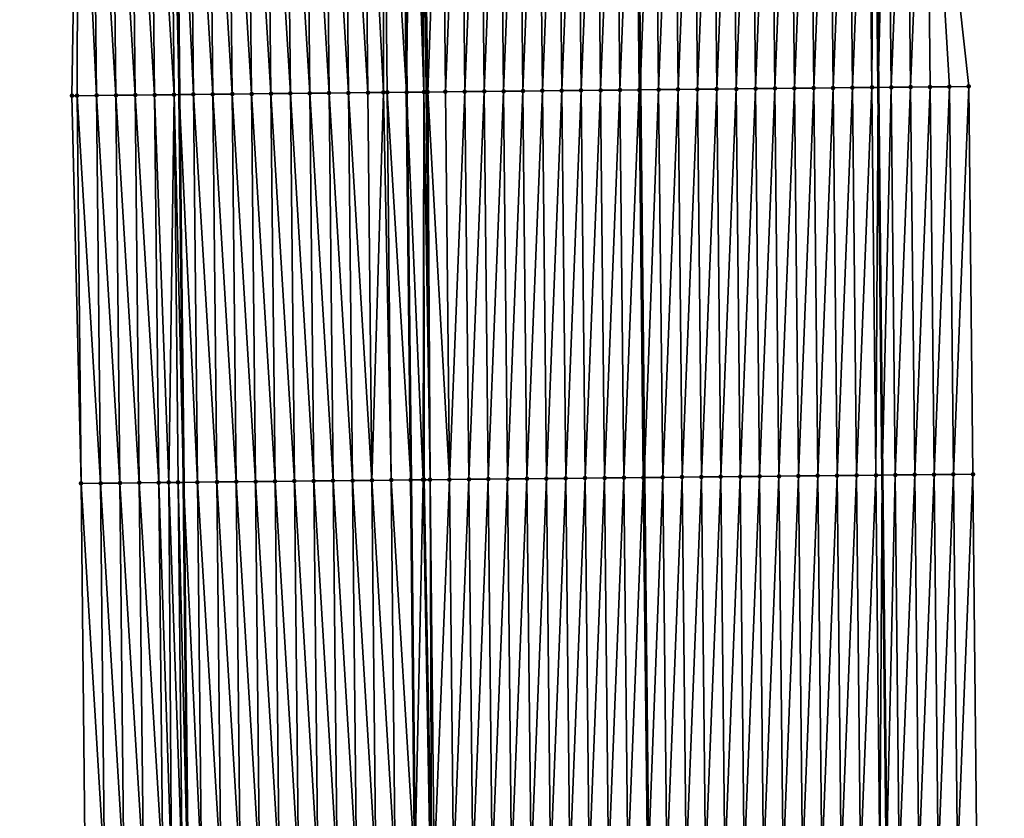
# Model space of a CAD drawing. Header units: feet. Extents: x 2010743 to 2022806, y 818705 to 837694.
# Tile 377 of 531: x 2011444 to 2011495, y 831536 to 831577. Entities that reach past the tile are written whole.
import ezdxf

# ---------------------------------------------------------------- set-up
doc = ezdxf.new("R2010")
doc.units = ezdxf.units.FT
doc.header["$MEASUREMENT"] = 0
for name, color, linetype, lineweight in [('EP_Travel Lane', 172, 'Continuous', 53), ('Road Shots', 141, 'Continuous', 100), ('STRIPING', 60, 'Continuous', 53)]:
    doc.layers.add(name, color=color, linetype=linetype, lineweight=lineweight)
doc.layers.add('I-77-MM17-21_NB-Surface-Border', color=7, linetype='Continuous')
doc.layers.add('I-77-MM17-21_NB-Surface-TIN', color=7, linetype='Continuous')

msp = doc.modelspace()

# ---------------------------------------------------------------- linework, layer by layer
at = {"layer": 'EP_Travel Lane'}
for points in [[(2011449.072, 831853.371, 323.961), (2011449.288, 831833.375, 324.312), (2011449.505, 831813.379, 324.656), (2011449.721, 831793.383, 324.965), (2011449.937, 831773.387, 325.292), (2011450.153, 831753.391, 325.644), (2011450.37, 831733.395, 325.962), (2011450.586, 831713.398, 326.256), (2011450.802, 831693.401, 326.543), (2011451.015, 831673.411, 326.849), (2011451.223, 831653.414, 327.141), (2011451.431, 831633.417, 327.406), (2011451.639, 831613.419, 327.638), (2011451.846, 831593.421, 327.826), (2011452.054, 831573.423, 328.022), (2011452.262, 831553.425, 328.205), (2011452.47, 831533.427, 328.378), (2011452.678, 831513.429, 328.569), (2011452.886, 831493.431, 328.729), (2011453.097, 831473.428, 328.901), (2011453.312, 831453.43, 329.063), (2011453.527, 831433.432, 329.189), (2011453.743, 831413.433, 329.309), (2011453.958, 831393.434, 329.386)], [(2011487.475, 831633.789, 327.138), (2011487.685, 831613.791, 327.377), (2011487.895, 831593.793, 327.591), (2011488.105, 831573.796, 327.8), (2011488.315, 831553.798, 327.995), (2011488.526, 831533.8, 328.18), (2011488.736, 831513.802, 328.376), (2011488.946, 831493.803, 328.536), (2011489.157, 831473.815, 328.711), (2011489.367, 831453.817, 328.847), (2011489.578, 831433.818, 328.952), (2011489.789, 831413.82, 329.061), (2011490, 831393.821, 329.151), (2011490.211, 831373.822, 329.234)]]:
    msp.add_polyline3d(points, dxfattribs=at)
at = {"layer": 'I-77-MM17-21_NB-Surface-Border', "color": 3, "linetype": 'Continuous', "lineweight": -3}
for points in [[(2011449.089, 831393.381, 329.278), (2011448.504, 831413.376, 329.184), (2011448.125, 831433.373, 329.067), (2011448.04, 831453.373, 328.947), (2011447.825, 831473.371, 328.783), (2011447.614, 831493.374, 328.614), (2011447.406, 831513.373, 328.441), (2011447.198, 831533.371, 328.26), (2011446.99, 831553.369, 328.058), (2011446.513, 831573.364, 327.876), (2011446.83, 831593.368, 327.697), (2011446.763, 831613.367, 327.509), (2011446.591, 831633.365, 327.263), (2011446.107, 831653.359, 327), (2011445.466, 831673.352, 326.693), (2011445.53, 831693.342, 326.395), (2011445.314, 831713.338, 326.112), (2011445.097, 831733.335, 325.799), (2011444.881, 831753.331, 325.475), (2011444.665, 831773.327, 325.13), (2011443.905, 831793.317, 324.779), (2011443.82, 831813.315, 324.476), (2011444.348, 831833.319, 324.16), (2011444.795, 831853.322, 323.822)], [(2011490.156, 831633.816, 327.056), (2011491.364, 831613.828, 327.263), (2011490.572, 831593.82, 327.508), (2011492.78, 831573.843, 327.646), (2011492.988, 831553.845, 327.854), (2011493.196, 831533.847, 328.033), (2011494.404, 831513.859, 328.195), (2011494.611, 831493.86, 328.361), (2011493.822, 831473.865, 328.547), (2011494.037, 831453.867, 328.684), (2011494.253, 831433.868, 328.809), (2011494.468, 831413.869, 328.898), (2011491.683, 831393.839, 329.103), (2011492.898, 831373.851, 329.154)]]:
    msp.add_polyline3d(points, dxfattribs=at)
at = {"layer": 'I-77-MM17-21_NB-Surface-TIN', "color": 128, "linetype": 'Continuous', "lineweight": -3}
for points in [[(2011447.782, 831573.378, 327.914), (2011447.574, 831593.376, 327.719), (2011446.83, 831593.368, 327.697)], [(2011448.782, 831573.388, 327.946), (2011448.574, 831593.386, 327.75), (2011447.574, 831593.376, 327.719)], [(2011447.782, 831573.378, 327.914), (2011448.782, 831573.388, 327.946), (2011447.574, 831593.376, 327.719)], [(2011449.782, 831573.399, 327.967), (2011449.574, 831593.397, 327.77), (2011448.574, 831593.386, 327.75)], [(2011448.782, 831573.388, 327.946), (2011449.782, 831573.399, 327.967), (2011448.574, 831593.386, 327.75)], [(2011450.782, 831573.41, 327.996), (2011450.574, 831593.408, 327.799), (2011449.574, 831593.397, 327.77)], [(2011449.782, 831573.399, 327.967), (2011450.782, 831573.41, 327.996), (2011449.574, 831593.397, 327.77)], [(2011451.782, 831573.42, 328.018), (2011451.574, 831593.418, 327.823), (2011450.574, 831593.408, 327.799)], [(2011450.782, 831573.41, 327.996), (2011451.782, 831573.42, 328.018), (2011450.574, 831593.408, 327.799)], [(2011451.574, 831593.418, 327.823), (2011452.054, 831573.423, 328.022), (2011451.846, 831593.421, 327.826)], [(2011451.782, 831573.42, 328.018), (2011452.054, 831573.423, 328.022), (2011451.574, 831593.418, 327.823)], [(2011452.782, 831573.431, 328.035), (2011452.574, 831593.429, 327.836), (2011451.846, 831593.421, 327.826)], [(2011452.782, 831573.431, 328.035), (2011451.846, 831593.421, 327.826), (2011452.054, 831573.423, 328.022)], [(2011453.782, 831573.442, 328.056), (2011453.574, 831593.439, 327.858), (2011452.574, 831593.429, 327.836)], [(2011452.782, 831573.431, 328.035), (2011453.782, 831573.442, 328.056), (2011452.574, 831593.429, 327.836)], [(2011454.782, 831573.452, 328.074), (2011454.574, 831593.45, 327.874), (2011453.574, 831593.439, 327.858)], [(2011453.782, 831573.442, 328.056), (2011454.782, 831573.452, 328.074), (2011453.574, 831593.439, 327.858)], [(2011455.782, 831573.463, 328.087), (2011455.574, 831593.461, 327.888), (2011454.574, 831593.45, 327.874)], [(2011454.782, 831573.452, 328.074), (2011455.782, 831573.463, 328.087), (2011454.574, 831593.45, 327.874)], [(2011456.782, 831573.473, 328.098), (2011456.574, 831593.471, 327.898), (2011455.574, 831593.461, 327.888)], [(2011455.782, 831573.463, 328.087), (2011456.782, 831573.473, 328.098), (2011455.574, 831593.461, 327.888)], [(2011457.782, 831573.484, 328.108), (2011457.574, 831593.482, 327.908), (2011456.574, 831593.471, 327.898)], [(2011456.782, 831573.473, 328.098), (2011457.782, 831573.484, 328.108), (2011456.574, 831593.471, 327.898)], [(2011458.782, 831573.494, 328.12), (2011458.574, 831593.492, 327.92), (2011457.574, 831593.482, 327.908)], [(2011457.782, 831573.484, 328.108), (2011458.782, 831573.494, 328.12), (2011457.574, 831593.482, 327.908)], [(2011459.782, 831573.505, 328.131), (2011459.574, 831593.503, 327.93), (2011458.574, 831593.492, 327.92)], [(2011458.782, 831573.494, 328.12), (2011459.782, 831573.505, 328.131), (2011458.574, 831593.492, 327.92)], [(2011460.781, 831573.515, 328.146), (2011460.574, 831593.513, 327.944), (2011459.574, 831593.503, 327.93)], [(2011459.782, 831573.505, 328.131), (2011460.781, 831573.515, 328.146), (2011459.574, 831593.503, 327.93)], [(2011461.781, 831573.526, 328.165), (2011461.574, 831593.524, 327.961), (2011460.574, 831593.513, 327.944)], [(2011460.781, 831573.515, 328.146), (2011461.781, 831573.526, 328.165), (2011460.574, 831593.513, 327.944)], [(2011462.573, 831593.534, 327.979), (2011461.574, 831593.524, 327.961), (2011462.586, 831573.534, 328.182)], [(2011461.781, 831573.526, 328.165), (2011462.586, 831573.534, 328.182), (2011461.574, 831593.524, 327.961)], [(2011462.573, 831593.534, 327.979), (2011463.781, 831573.547, 328.197), (2011463.573, 831593.545, 327.997)], [(2011462.781, 831573.536, 328.185), (2011463.781, 831573.547, 328.197), (2011462.573, 831593.534, 327.979)], [(2011462.781, 831573.536, 328.185), (2011462.573, 831593.534, 327.979), (2011462.586, 831573.534, 328.182)], [(2011463.588, 831593.545, 327.997), (2011463.573, 831593.545, 327.997), (2011463.781, 831573.547, 328.197)], [(2011463.588, 831593.545, 327.997), (2011463.781, 831573.547, 328.197), (2011464.009, 831593.549, 328)], [(2011464.671, 831573.556, 328.201), (2011464.009, 831593.549, 328), (2011463.781, 831573.547, 328.197)], [(2011464.671, 831573.556, 328.201), (2011464.202, 831593.551, 328), (2011464.009, 831593.549, 328)], [(2011464.671, 831573.556, 328.201), (2011464.573, 831593.555, 327.997), (2011464.202, 831593.551, 328)], [(2011464.867, 831573.558, 328.201), (2011465.573, 831593.566, 327.983), (2011464.573, 831593.555, 327.997)], [(2011464.671, 831573.556, 328.201), (2011464.781, 831573.557, 328.201), (2011464.573, 831593.555, 327.997)], [(2011464.781, 831573.557, 328.201), (2011464.867, 831573.558, 328.201), (2011464.573, 831593.555, 327.997)], [(2011464.867, 831573.558, 328.201), (2011465.781, 831573.568, 328.187), (2011465.573, 831593.566, 327.983)], [(2011465.781, 831573.568, 328.187), (2011466.573, 831593.576, 327.965), (2011465.573, 831593.566, 327.983)], [(2011465.781, 831573.568, 328.187), (2011466.781, 831573.578, 328.167), (2011466.573, 831593.576, 327.965)], [(2011466.781, 831573.578, 328.167), (2011467.573, 831593.586, 327.947), (2011466.573, 831593.576, 327.965)], [(2011466.781, 831573.578, 328.167), (2011467.781, 831573.588, 328.149), (2011467.573, 831593.586, 327.947)], [(2011467.781, 831573.588, 328.149), (2011468.573, 831593.596, 327.93), (2011467.573, 831593.586, 327.947)], [(2011467.781, 831573.588, 328.149), (2011468.781, 831573.598, 328.134), (2011468.573, 831593.596, 327.93)], [(2011468.781, 831573.598, 328.134), (2011469.573, 831593.606, 327.915), (2011468.573, 831593.596, 327.93)], [(2011468.781, 831573.598, 328.134), (2011469.781, 831573.609, 328.119), (2011469.573, 831593.606, 327.915)], [(2011469.781, 831573.609, 328.119), (2011470.573, 831593.617, 327.899), (2011469.573, 831593.606, 327.915)], [(2011469.781, 831573.609, 328.119), (2011470.781, 831573.619, 328.103), (2011470.573, 831593.617, 327.899)], [(2011470.781, 831573.619, 328.103), (2011471.573, 831593.627, 327.882), (2011470.573, 831593.617, 327.899)], [(2011470.781, 831573.619, 328.103), (2011471.781, 831573.629, 328.087), (2011471.573, 831593.627, 327.882)], [(2011471.781, 831573.629, 328.087), (2011472.573, 831593.637, 327.868), (2011471.573, 831593.627, 327.882)], [(2011471.781, 831573.629, 328.087), (2011472.781, 831573.639, 328.073), (2011472.573, 831593.637, 327.868)], [(2011472.781, 831573.639, 328.073), (2011473.573, 831593.647, 327.858), (2011472.573, 831593.637, 327.868)], [(2011472.781, 831573.639, 328.073), (2011473.781, 831573.65, 328.061), (2011473.573, 831593.647, 327.858)], [(2011473.781, 831573.65, 328.061), (2011474.573, 831593.658, 327.849), (2011473.573, 831593.647, 327.858)], [(2011473.781, 831573.65, 328.061), (2011474.781, 831573.66, 328.051), (2011474.573, 831593.658, 327.849)], [(2011474.781, 831573.66, 328.051), (2011475.573, 831593.668, 327.833), (2011474.573, 831593.658, 327.849)], [(2011474.781, 831573.66, 328.051), (2011475.781, 831573.67, 328.032), (2011475.573, 831593.668, 327.833)], [(2011475.781, 831573.67, 328.032), (2011475.611, 831593.668, 327.832), (2011475.573, 831593.668, 327.833)], [(2011476.573, 831593.678, 327.805), (2011475.611, 831593.668, 327.832), (2011475.819, 831573.67, 328.032)], [(2011475.781, 831573.67, 328.032), (2011475.819, 831573.67, 328.032), (2011475.611, 831593.668, 327.832)], [(2011476.781, 831573.68, 328.01), (2011476.573, 831593.678, 327.805), (2011475.819, 831573.67, 328.032)], [(2011476.781, 831573.68, 328.01), (2011477.573, 831593.688, 327.776), (2011476.573, 831593.678, 327.805)], [(2011476.781, 831573.68, 328.01), (2011477.781, 831573.69, 327.982), (2011477.573, 831593.688, 327.776)], [(2011477.781, 831573.69, 327.982), (2011478.573, 831593.698, 327.754), (2011477.573, 831593.688, 327.776)], [(2011477.781, 831573.69, 327.982), (2011478.781, 831573.7, 327.965), (2011478.573, 831593.698, 327.754)], [(2011478.781, 831573.7, 327.965), (2011479.573, 831593.709, 327.736), (2011478.573, 831593.698, 327.754)], [(2011478.781, 831573.7, 327.965), (2011479.78, 831573.711, 327.949), (2011479.573, 831593.709, 327.736)], [(2011479.78, 831573.711, 327.949), (2011480.573, 831593.719, 327.718), (2011479.573, 831593.709, 327.736)], [(2011479.78, 831573.711, 327.949), (2011480.78, 831573.721, 327.932), (2011480.573, 831593.719, 327.718)], [(2011480.78, 831573.721, 327.932), (2011481.572, 831593.729, 327.703), (2011480.573, 831593.719, 327.718)], [(2011480.78, 831573.721, 327.932), (2011481.78, 831573.731, 327.916), (2011481.572, 831593.729, 327.703)], [(2011481.78, 831573.731, 327.916), (2011482.572, 831593.739, 327.686), (2011481.572, 831593.729, 327.703)], [(2011481.78, 831573.731, 327.916), (2011482.78, 831573.741, 327.902), (2011482.572, 831593.739, 327.686)], [(2011482.78, 831573.741, 327.902), (2011483.572, 831593.749, 327.672), (2011482.572, 831593.739, 327.686)], [(2011482.78, 831573.741, 327.902), (2011483.78, 831573.752, 327.889), (2011483.572, 831593.749, 327.672)], [(2011483.78, 831573.752, 327.889), (2011484.572, 831593.76, 327.655), (2011483.572, 831593.749, 327.672)], [(2011483.78, 831573.752, 327.889), (2011484.78, 831573.762, 327.873), (2011484.572, 831593.76, 327.655)], [(2011484.78, 831573.762, 327.873), (2011485.572, 831593.77, 327.64), (2011484.572, 831593.76, 327.655)], [(2011484.78, 831573.762, 327.873), (2011485.78, 831573.772, 327.853), (2011485.572, 831593.77, 327.64)], [(2011485.78, 831573.772, 327.853), (2011486.572, 831593.78, 327.622), (2011485.572, 831593.77, 327.64)], [(2011485.78, 831573.772, 327.853), (2011486.78, 831573.782, 327.833), (2011486.572, 831593.78, 327.622)], [(2011486.78, 831573.782, 327.833), (2011487.572, 831593.79, 327.599), (2011486.572, 831593.78, 327.622)], [(2011486.78, 831573.782, 327.833), (2011487.78, 831573.792, 327.806), (2011487.572, 831593.79, 327.599)], [(2011487.78, 831573.792, 327.806), (2011487.895, 831593.793, 327.591), (2011487.572, 831593.79, 327.599)], [(2011487.78, 831573.792, 327.806), (2011488.105, 831573.796, 327.8), (2011487.895, 831593.793, 327.591)], [(2011488.572, 831593.8, 327.574), (2011487.895, 831593.793, 327.591), (2011488.105, 831573.796, 327.8)], [(2011488.78, 831573.803, 327.787), (2011488.572, 831593.8, 327.574), (2011488.105, 831573.796, 327.8)], [(2011488.78, 831573.803, 327.787), (2011489.572, 831593.81, 327.544), (2011488.572, 831593.8, 327.574)], [(2011488.78, 831573.803, 327.787), (2011489.78, 831573.813, 327.757), (2011489.572, 831593.81, 327.544)], [(2011489.78, 831573.813, 327.757), (2011490.572, 831593.82, 327.508), (2011489.572, 831593.81, 327.544)], [(2011489.78, 831573.813, 327.757), (2011490.78, 831573.823, 327.716), (2011490.572, 831593.82, 327.508)], [(2011490.78, 831573.823, 327.716), (2011491.78, 831573.833, 327.677), (2011490.572, 831593.82, 327.508)], [(2011491.78, 831573.833, 327.677), (2011492.78, 831573.843, 327.646), (2011490.572, 831593.82, 327.508)], [(2011446.513, 831573.364, 327.876), (2011446.782, 831573.367, 327.885), (2011446.83, 831593.368, 327.697)], [(2011446.782, 831573.367, 327.885), (2011447.782, 831573.378, 327.914), (2011446.83, 831593.368, 327.697)], [(2011465.989, 831553.57, 328.378), (2011465.781, 831573.568, 328.187), (2011464.867, 831573.558, 328.201)], [(2011465.989, 831553.57, 328.378), (2011466.781, 831573.578, 328.167), (2011465.781, 831573.568, 328.187)], [(2011465.989, 831553.57, 328.378), (2011466.989, 831553.58, 328.36), (2011466.781, 831573.578, 328.167)], [(2011466.989, 831553.58, 328.36), (2011467.781, 831573.588, 328.149), (2011466.781, 831573.578, 328.167)], [(2011466.989, 831553.58, 328.36), (2011467.989, 831553.59, 328.344), (2011467.781, 831573.588, 328.149)], [(2011467.989, 831553.59, 328.344), (2011468.781, 831573.598, 328.134), (2011467.781, 831573.588, 328.149)], [(2011467.989, 831553.59, 328.344), (2011468.989, 831553.6, 328.329), (2011468.781, 831573.598, 328.134)], [(2011468.989, 831553.6, 328.329), (2011469.781, 831573.609, 328.119), (2011468.781, 831573.598, 328.134)], [(2011468.989, 831553.6, 328.329), (2011469.989, 831553.611, 328.316), (2011469.781, 831573.609, 328.119)], [(2011469.989, 831553.611, 328.316), (2011470.781, 831573.619, 328.103), (2011469.781, 831573.609, 328.119)], [(2011469.989, 831553.611, 328.316), (2011470.989, 831553.621, 328.3), (2011470.781, 831573.619, 328.103)], [(2011470.989, 831553.621, 328.3), (2011471.781, 831573.629, 328.087), (2011470.781, 831573.619, 328.103)], [(2011470.989, 831553.621, 328.3), (2011471.989, 831553.631, 328.285), (2011471.781, 831573.629, 328.087)], [(2011471.989, 831553.631, 328.285), (2011472.781, 831573.639, 328.073), (2011471.781, 831573.629, 328.087)], [(2011471.989, 831553.631, 328.285), (2011472.989, 831553.641, 328.271), (2011472.781, 831573.639, 328.073)], [(2011472.989, 831553.641, 328.271), (2011473.781, 831573.65, 328.061), (2011472.781, 831573.639, 328.073)], [(2011472.989, 831553.641, 328.271), (2011473.989, 831553.652, 328.265), (2011473.781, 831573.65, 328.061)], [(2011473.989, 831553.652, 328.265), (2011474.781, 831573.66, 328.051), (2011473.781, 831573.65, 328.061)], [(2011473.989, 831553.652, 328.265), (2011474.989, 831553.662, 328.254), (2011474.781, 831573.66, 328.051)], [(2011474.989, 831553.662, 328.254), (2011475.781, 831573.67, 328.032), (2011474.781, 831573.66, 328.051)], [(2011474.989, 831553.662, 328.254), (2011475.989, 831553.672, 328.238), (2011475.781, 831573.67, 328.032)], [(2011475.989, 831553.672, 328.238), (2011475.819, 831573.67, 328.032), (2011475.781, 831573.67, 328.032)], [(2011476.781, 831573.68, 328.01), (2011475.819, 831573.67, 328.032), (2011476.027, 831553.673, 328.238)], [(2011475.989, 831553.672, 328.238), (2011476.027, 831553.673, 328.238), (2011475.819, 831573.67, 328.032)], [(2011476.989, 831553.682, 328.216), (2011476.781, 831573.68, 328.01), (2011476.027, 831553.673, 328.238)], [(2011476.989, 831553.682, 328.216), (2011477.781, 831573.69, 327.982), (2011476.781, 831573.68, 328.01)], [(2011476.989, 831553.682, 328.216), (2011477.989, 831553.692, 328.184), (2011477.781, 831573.69, 327.982)], [(2011477.989, 831553.692, 328.184), (2011478.781, 831573.7, 327.965), (2011477.781, 831573.69, 327.982)], [(2011477.989, 831553.692, 328.184), (2011478.988, 831553.703, 328.163), (2011478.781, 831573.7, 327.965)], [(2011478.988, 831553.703, 328.163), (2011479.78, 831573.711, 327.949), (2011478.781, 831573.7, 327.965)], [(2011478.988, 831553.703, 328.163), (2011479.988, 831553.713, 328.147), (2011479.78, 831573.711, 327.949)], [(2011479.988, 831553.713, 328.147), (2011480.78, 831573.721, 327.932), (2011479.78, 831573.711, 327.949)], [(2011479.988, 831553.713, 328.147), (2011480.988, 831553.723, 328.132), (2011480.78, 831573.721, 327.932)], [(2011480.988, 831553.723, 328.132), (2011481.78, 831573.731, 327.916), (2011480.78, 831573.721, 327.932)], [(2011480.988, 831553.723, 328.132), (2011481.988, 831553.733, 328.116), (2011481.78, 831573.731, 327.916)], [(2011481.988, 831553.733, 328.116), (2011482.78, 831573.741, 327.902), (2011481.78, 831573.731, 327.916)], [(2011481.988, 831553.733, 328.116), (2011482.988, 831553.743, 328.102), (2011482.78, 831573.741, 327.902)], [(2011482.988, 831553.743, 328.102), (2011483.78, 831573.752, 327.889), (2011482.78, 831573.741, 327.902)], [(2011482.988, 831553.743, 328.102), (2011483.988, 831553.754, 328.087), (2011483.78, 831573.752, 327.889)], [(2011483.988, 831553.754, 328.087), (2011484.78, 831573.762, 327.873), (2011483.78, 831573.752, 327.889)], [(2011483.988, 831553.754, 328.087), (2011484.988, 831553.764, 328.071), (2011484.78, 831573.762, 327.873)], [(2011484.988, 831553.764, 328.071), (2011485.78, 831573.772, 327.853), (2011484.78, 831573.762, 327.873)], [(2011484.988, 831553.764, 328.071), (2011485.988, 831553.774, 328.052), (2011485.78, 831573.772, 327.853)], [(2011485.988, 831553.774, 328.052), (2011486.78, 831573.782, 327.833), (2011485.78, 831573.772, 327.853)], [(2011485.988, 831553.774, 328.052), (2011486.988, 831553.784, 328.034), (2011486.78, 831573.782, 327.833)], [(2011486.988, 831553.784, 328.034), (2011487.78, 831573.792, 327.806), (2011486.78, 831573.782, 327.833)], [(2011486.988, 831553.784, 328.034), (2011487.988, 831553.794, 328.002), (2011487.78, 831573.792, 327.806)], [(2011487.988, 831553.794, 328.002), (2011488.105, 831573.796, 327.8), (2011487.78, 831573.792, 327.806)], [(2011487.988, 831553.794, 328.002), (2011488.315, 831553.798, 327.995), (2011488.105, 831573.796, 327.8)], [(2011488.78, 831573.803, 327.787), (2011488.105, 831573.796, 327.8), (2011488.315, 831553.798, 327.995)], [(2011488.988, 831553.805, 327.981), (2011488.78, 831573.803, 327.787), (2011488.315, 831553.798, 327.995)], [(2011488.988, 831553.805, 327.981), (2011489.78, 831573.813, 327.757), (2011488.78, 831573.803, 327.787)], [(2011488.988, 831553.805, 327.981), (2011489.988, 831553.815, 327.957), (2011489.78, 831573.813, 327.757)], [(2011489.988, 831553.815, 327.957), (2011490.78, 831573.823, 327.716), (2011489.78, 831573.813, 327.757)], [(2011489.988, 831553.815, 327.957), (2011490.988, 831553.825, 327.915), (2011490.78, 831573.823, 327.716)], [(2011490.988, 831553.825, 327.915), (2011491.78, 831573.833, 327.677), (2011490.78, 831573.823, 327.716)], [(2011490.988, 831553.825, 327.915), (2011491.988, 831553.835, 327.877), (2011491.78, 831573.833, 327.677)], [(2011491.988, 831553.835, 327.877), (2011492.78, 831573.843, 327.646), (2011491.78, 831573.833, 327.677)], [(2011491.988, 831553.835, 327.877), (2011492.988, 831553.845, 327.854), (2011492.78, 831573.843, 327.646)], [(2011446.99, 831553.369, 328.058), (2011446.782, 831573.367, 327.885), (2011446.513, 831573.364, 327.876)], [(2011447.99, 831553.379, 328.087), (2011447.782, 831573.378, 327.914), (2011446.782, 831573.367, 327.885)], [(2011446.99, 831553.369, 328.058), (2011447.99, 831553.379, 328.087), (2011446.782, 831573.367, 327.885)], [(2011448.99, 831553.39, 328.12), (2011448.782, 831573.388, 327.946), (2011447.782, 831573.378, 327.914)], [(2011447.99, 831553.379, 328.087), (2011448.99, 831553.39, 328.12), (2011447.782, 831573.378, 327.914)], [(2011449.99, 831553.401, 328.143), (2011449.782, 831573.399, 327.967), (2011448.782, 831573.388, 327.946)], [(2011448.99, 831553.39, 328.12), (2011449.99, 831553.401, 328.143), (2011448.782, 831573.388, 327.946)], [(2011450.99, 831553.412, 328.175), (2011450.782, 831573.41, 327.996), (2011449.782, 831573.399, 327.967)], [(2011449.99, 831553.401, 328.143), (2011450.99, 831553.412, 328.175), (2011449.782, 831573.399, 327.967)], [(2011451.507, 831553.417, 328.201), (2011451.782, 831573.42, 328.018), (2011450.782, 831573.41, 327.996)], [(2011450.99, 831553.412, 328.175), (2011451.507, 831553.417, 328.201), (2011450.782, 831573.41, 327.996)], [(2011451.507, 831553.417, 328.201), (2011451.99, 831553.422, 328.202), (2011451.782, 831573.42, 328.018)], [(2011451.782, 831573.42, 328.018), (2011452.262, 831553.425, 328.205), (2011452.054, 831573.423, 328.022)], [(2011451.99, 831553.422, 328.202), (2011452.262, 831553.425, 328.205), (2011451.782, 831573.42, 328.018)], [(2011452.99, 831553.433, 328.212), (2011452.782, 831573.431, 328.035), (2011452.054, 831573.423, 328.022)], [(2011452.99, 831553.433, 328.212), (2011452.054, 831573.423, 328.022), (2011452.262, 831553.425, 328.205)], [(2011453.99, 831553.443, 328.234), (2011453.782, 831573.442, 328.056), (2011452.782, 831573.431, 328.035)], [(2011452.99, 831553.433, 328.212), (2011453.99, 831553.443, 328.234), (2011452.782, 831573.431, 328.035)], [(2011454.99, 831553.454, 328.253), (2011454.782, 831573.452, 328.074), (2011453.782, 831573.442, 328.056)], [(2011453.99, 831553.443, 328.234), (2011454.99, 831553.454, 328.253), (2011453.782, 831573.442, 328.056)], [(2011455.99, 831553.465, 328.268), (2011455.782, 831573.463, 328.087), (2011454.782, 831573.452, 328.074)], [(2011454.99, 831553.454, 328.253), (2011455.99, 831553.465, 328.268), (2011454.782, 831573.452, 328.074)], [(2011456.99, 831553.475, 328.282), (2011456.782, 831573.473, 328.098), (2011455.782, 831573.463, 328.087)], [(2011455.99, 831553.465, 328.268), (2011456.99, 831553.475, 328.282), (2011455.782, 831573.463, 328.087)], [(2011457.99, 831553.486, 328.293), (2011457.782, 831573.484, 328.108), (2011456.782, 831573.473, 328.098)], [(2011456.99, 831553.475, 328.282), (2011457.99, 831553.486, 328.293), (2011456.782, 831573.473, 328.098)], [(2011458.99, 831553.496, 328.306), (2011458.782, 831573.494, 328.12), (2011457.782, 831573.484, 328.108)], [(2011457.99, 831553.486, 328.293), (2011458.99, 831553.496, 328.306), (2011457.782, 831573.484, 328.108)], [(2011459.989, 831553.507, 328.318), (2011459.782, 831573.505, 328.131), (2011458.782, 831573.494, 328.12)], [(2011458.99, 831553.496, 328.306), (2011459.989, 831553.507, 328.318), (2011458.782, 831573.494, 328.12)], [(2011460.989, 831553.517, 328.333), (2011460.781, 831573.515, 328.146), (2011459.782, 831573.505, 328.131)], [(2011459.989, 831553.507, 328.318), (2011460.989, 831553.517, 328.333), (2011459.782, 831573.505, 328.131)], [(2011461.989, 831553.528, 328.352), (2011461.781, 831573.526, 328.165), (2011460.781, 831573.515, 328.146)], [(2011460.989, 831553.517, 328.333), (2011461.989, 831553.528, 328.352), (2011460.781, 831573.515, 328.146)], [(2011461.989, 831553.528, 328.352), (2011462.586, 831573.534, 328.182), (2011461.781, 831573.526, 328.165)], [(2011462.989, 831553.538, 328.372), (2011462.586, 831573.534, 328.182), (2011461.989, 831553.528, 328.352)], [(2011462.989, 831553.538, 328.372), (2011462.781, 831573.536, 328.185), (2011462.586, 831573.534, 328.182)], [(2011462.781, 831573.536, 328.185), (2011463.989, 831553.549, 328.387), (2011463.781, 831573.547, 328.197)], [(2011462.989, 831553.538, 328.372), (2011463.989, 831553.549, 328.387), (2011462.781, 831573.536, 328.185)], [(2011464.633, 831553.556, 328.395), (2011464.671, 831573.556, 328.201), (2011463.781, 831573.547, 328.197)], [(2011464.633, 831553.556, 328.395), (2011463.781, 831573.547, 328.197), (2011463.989, 831553.549, 328.387)], [(2011464.633, 831553.556, 328.395), (2011464.682, 831553.556, 328.395), (2011464.671, 831573.556, 328.201)], [(2011464.989, 831553.559, 328.392), (2011464.781, 831573.557, 328.201), (2011464.671, 831573.556, 328.201)], [(2011464.682, 831553.556, 328.395), (2011464.989, 831553.559, 328.392), (2011464.671, 831573.556, 328.201)], [(2011464.989, 831553.559, 328.392), (2011464.867, 831573.558, 328.201), (2011464.781, 831573.557, 328.201)], [(2011464.989, 831553.559, 328.392), (2011465.989, 831553.57, 328.378), (2011464.867, 831573.558, 328.201)], [(2011483.196, 831533.745, 328.282), (2011483.988, 831553.754, 328.087), (2011482.988, 831553.743, 328.102)], [(2011483.196, 831533.745, 328.282), (2011484.196, 831533.756, 328.269), (2011483.988, 831553.754, 328.087)], [(2011484.196, 831533.756, 328.269), (2011484.988, 831553.764, 328.071), (2011483.988, 831553.754, 328.087)], [(2011484.196, 831533.756, 328.269), (2011485.196, 831533.766, 328.254), (2011484.988, 831553.764, 328.071)], [(2011485.196, 831533.766, 328.254), (2011485.988, 831553.774, 328.052), (2011484.988, 831553.764, 328.071)], [(2011485.196, 831533.766, 328.254), (2011486.196, 831533.776, 328.236), (2011485.988, 831553.774, 328.052)], [(2011486.196, 831533.776, 328.236), (2011486.988, 831553.784, 328.034), (2011485.988, 831553.774, 328.052)], [(2011486.196, 831533.776, 328.236), (2011487.196, 831533.786, 328.218), (2011486.988, 831553.784, 328.034)], [(2011487.196, 831533.786, 328.218), (2011487.988, 831553.794, 328.002), (2011486.988, 831553.784, 328.034)], [(2011487.196, 831533.786, 328.218), (2011488.196, 831533.796, 328.185), (2011487.988, 831553.794, 328.002)], [(2011488.196, 831533.796, 328.185), (2011488.315, 831553.798, 327.995), (2011487.988, 831553.794, 328.002)], [(2011488.196, 831533.796, 328.185), (2011488.526, 831533.8, 328.18), (2011488.315, 831553.798, 327.995)], [(2011488.988, 831553.805, 327.981), (2011488.315, 831553.798, 327.995), (2011488.526, 831533.8, 328.18)], [(2011489.196, 831533.807, 328.171), (2011488.988, 831553.805, 327.981), (2011488.526, 831533.8, 328.18)], [(2011489.196, 831533.807, 328.171), (2011489.988, 831553.815, 327.957), (2011488.988, 831553.805, 327.981)], [(2011489.196, 831533.807, 328.171), (2011490.196, 831533.817, 328.139), (2011489.988, 831553.815, 327.957)], [(2011490.196, 831533.817, 328.139), (2011490.988, 831553.825, 327.915), (2011489.988, 831553.815, 327.957)], [(2011490.196, 831533.817, 328.139), (2011491.196, 831533.827, 328.098), (2011490.988, 831553.825, 327.915)], [(2011491.196, 831533.827, 328.098), (2011491.988, 831553.835, 327.877), (2011490.988, 831553.825, 327.915)], [(2011491.196, 831533.827, 328.098), (2011492.196, 831533.837, 328.062), (2011491.988, 831553.835, 327.877)], [(2011492.196, 831533.837, 328.062), (2011492.988, 831553.845, 327.854), (2011491.988, 831553.835, 327.877)], [(2011492.196, 831533.837, 328.062), (2011493.196, 831533.847, 328.033), (2011492.988, 831553.845, 327.854)], [(2011448.198, 831533.382, 328.286), (2011447.99, 831553.379, 328.087), (2011446.99, 831553.369, 328.058)], [(2011447.198, 831533.371, 328.26), (2011448.198, 831533.382, 328.286), (2011446.99, 831553.369, 328.058)], [(2011449.198, 831533.392, 328.314), (2011448.99, 831553.39, 328.12), (2011447.99, 831553.379, 328.087)], [(2011448.198, 831533.382, 328.286), (2011449.198, 831533.392, 328.314), (2011447.99, 831553.379, 328.087)], [(2011450.198, 831533.403, 328.327), (2011449.99, 831553.401, 328.143), (2011448.99, 831553.39, 328.12)], [(2011449.198, 831533.392, 328.314), (2011450.198, 831533.403, 328.327), (2011448.99, 831553.39, 328.12)], [(2011451.198, 831533.413, 328.353), (2011450.99, 831553.412, 328.175), (2011449.99, 831553.401, 328.143)], [(2011450.198, 831533.403, 328.327), (2011451.198, 831533.413, 328.353), (2011449.99, 831553.401, 328.143)], [(2011451.652, 831533.418, 328.379), (2011451.507, 831553.417, 328.201), (2011450.99, 831553.412, 328.175)], [(2011451.198, 831533.413, 328.353), (2011451.652, 831533.418, 328.379), (2011450.99, 831553.412, 328.175)], [(2011452.198, 831533.424, 328.375), (2011451.99, 831553.422, 328.202), (2011451.507, 831553.417, 328.201)], [(2011451.652, 831533.418, 328.379), (2011452.198, 831533.424, 328.375), (2011451.507, 831553.417, 328.201)], [(2011451.99, 831553.422, 328.202), (2011452.47, 831533.427, 328.378), (2011452.262, 831553.425, 328.205)], [(2011452.198, 831533.424, 328.375), (2011452.47, 831533.427, 328.378), (2011451.99, 831553.422, 328.202)], [(2011453.198, 831533.435, 328.387), (2011452.99, 831553.433, 328.212), (2011452.262, 831553.425, 328.205)], [(2011453.198, 831533.435, 328.387), (2011452.262, 831553.425, 328.205), (2011452.47, 831533.427, 328.378)], [(2011454.198, 831533.445, 328.41), (2011453.99, 831553.443, 328.234), (2011452.99, 831553.433, 328.212)], [(2011453.198, 831533.435, 328.387), (2011454.198, 831533.445, 328.41), (2011452.99, 831553.433, 328.212)], [(2011455.198, 831533.456, 328.428), (2011454.99, 831553.454, 328.253), (2011453.99, 831553.443, 328.234)], [(2011454.198, 831533.445, 328.41), (2011455.198, 831533.456, 328.428), (2011453.99, 831553.443, 328.234)], [(2011456.198, 831533.466, 328.441), (2011455.99, 831553.465, 328.268), (2011454.99, 831553.454, 328.253)], [(2011455.198, 831533.456, 328.428), (2011456.198, 831533.466, 328.441), (2011454.99, 831553.454, 328.253)], [(2011457.198, 831533.477, 328.454), (2011456.99, 831553.475, 328.282), (2011455.99, 831553.465, 328.268)], [(2011456.198, 831533.466, 328.441), (2011457.198, 831533.477, 328.454), (2011455.99, 831553.465, 328.268)], [(2011458.198, 831533.487, 328.467), (2011457.99, 831553.486, 328.293), (2011456.99, 831553.475, 328.282)], [(2011457.198, 831533.477, 328.454), (2011458.198, 831533.487, 328.467), (2011456.99, 831553.475, 328.282)], [(2011459.197, 831533.498, 328.479), (2011458.99, 831553.496, 328.306), (2011457.99, 831553.486, 328.293)], [(2011458.198, 831533.487, 328.467), (2011459.197, 831533.498, 328.479), (2011457.99, 831553.486, 328.293)], [(2011460.197, 831533.508, 328.491), (2011459.989, 831553.507, 328.318), (2011458.99, 831553.496, 328.306)], [(2011459.197, 831533.498, 328.479), (2011460.197, 831533.508, 328.491), (2011458.99, 831553.496, 328.306)], [(2011461.197, 831533.519, 328.505), (2011460.989, 831553.517, 328.333), (2011459.989, 831553.507, 328.318)], [(2011460.197, 831533.508, 328.491), (2011461.197, 831533.519, 328.505), (2011459.989, 831553.507, 328.318)], [(2011462.197, 831533.53, 328.523), (2011461.989, 831553.528, 328.352), (2011460.989, 831553.517, 328.333)], [(2011461.197, 831533.519, 328.505), (2011462.197, 831533.53, 328.523), (2011460.989, 831553.517, 328.333)], [(2011463.197, 831533.54, 328.546), (2011462.989, 831553.538, 328.372), (2011461.989, 831553.528, 328.352)], [(2011463.197, 831533.54, 328.546), (2011461.989, 831553.528, 328.352), (2011462.197, 831533.53, 328.523)], [(2011462.989, 831553.538, 328.372), (2011464.197, 831533.551, 328.56), (2011463.989, 831553.549, 328.387)], [(2011463.197, 831533.54, 328.546), (2011464.197, 831533.551, 328.56), (2011462.989, 831553.538, 328.372)], [(2011464.633, 831553.556, 328.395), (2011463.989, 831553.549, 328.387), (2011464.197, 831533.551, 328.56)], [(2011464.999, 831533.559, 328.564), (2011464.633, 831553.556, 328.395), (2011464.197, 831533.551, 328.56)], [(2011464.999, 831533.559, 328.564), (2011464.682, 831553.556, 328.395), (2011464.633, 831553.556, 328.395)], [(2011465.059, 831533.56, 328.564), (2011464.989, 831553.559, 328.392), (2011464.682, 831553.556, 328.395)], [(2011464.999, 831533.559, 328.564), (2011465.059, 831533.56, 328.564), (2011464.682, 831553.556, 328.395)], [(2011465.197, 831533.561, 328.563), (2011465.989, 831553.57, 328.378), (2011464.989, 831553.559, 328.392)], [(2011465.059, 831533.56, 328.564), (2011465.197, 831533.561, 328.563), (2011464.989, 831553.559, 328.392)], [(2011465.197, 831533.561, 328.563), (2011466.197, 831533.571, 328.549), (2011465.989, 831553.57, 328.378)], [(2011466.197, 831533.571, 328.549), (2011466.989, 831553.58, 328.36), (2011465.989, 831553.57, 328.378)], [(2011466.197, 831533.571, 328.549), (2011467.197, 831533.582, 328.531), (2011466.989, 831553.58, 328.36)], [(2011467.197, 831533.582, 328.531), (2011467.989, 831553.59, 328.344), (2011466.989, 831553.58, 328.36)], [(2011467.197, 831533.582, 328.531), (2011468.197, 831533.592, 328.515), (2011467.989, 831553.59, 328.344)], [(2011468.197, 831533.592, 328.515), (2011468.989, 831553.6, 328.329), (2011467.989, 831553.59, 328.344)], [(2011468.197, 831533.592, 328.515), (2011469.197, 831533.602, 328.5), (2011468.989, 831553.6, 328.329)], [(2011469.197, 831533.602, 328.5), (2011469.989, 831553.611, 328.316), (2011468.989, 831553.6, 328.329)], [(2011469.197, 831533.602, 328.5), (2011470.197, 831533.612, 328.487), (2011469.989, 831553.611, 328.316)], [(2011470.197, 831533.612, 328.487), (2011470.989, 831553.621, 328.3), (2011469.989, 831553.611, 328.316)], [(2011470.197, 831533.612, 328.487), (2011471.197, 831533.623, 328.469), (2011470.989, 831553.621, 328.3)], [(2011471.197, 831533.623, 328.469), (2011471.989, 831553.631, 328.285), (2011470.989, 831553.621, 328.3)], [(2011471.197, 831533.623, 328.469), (2011472.197, 831533.633, 328.452), (2011471.989, 831553.631, 328.285)], [(2011472.197, 831533.633, 328.452), (2011472.989, 831553.641, 328.271), (2011471.989, 831553.631, 328.285)], [(2011472.197, 831533.633, 328.452), (2011473.197, 831533.643, 328.437), (2011472.989, 831553.641, 328.271)], [(2011473.197, 831533.643, 328.437), (2011473.989, 831553.652, 328.265), (2011472.989, 831553.641, 328.271)], [(2011473.197, 831533.643, 328.437), (2011474.197, 831533.653, 328.429), (2011473.989, 831553.652, 328.265)], [(2011474.197, 831533.653, 328.429), (2011474.989, 831553.662, 328.254), (2011473.989, 831553.652, 328.265)], [(2011474.197, 831533.653, 328.429), (2011475.197, 831533.664, 328.421), (2011474.989, 831553.662, 328.254)], [(2011475.197, 831533.664, 328.421), (2011475.989, 831553.672, 328.238), (2011474.989, 831553.662, 328.254)], [(2011475.197, 831533.664, 328.421), (2011476.197, 831533.674, 328.395), (2011475.989, 831553.672, 328.238)], [(2011476.197, 831533.674, 328.395), (2011476.027, 831553.673, 328.238), (2011475.989, 831553.672, 328.238)], [(2011476.989, 831553.682, 328.216), (2011476.027, 831553.673, 328.238), (2011476.235, 831533.674, 328.395)], [(2011476.197, 831533.674, 328.395), (2011476.235, 831533.674, 328.395), (2011476.027, 831553.673, 328.238)], [(2011477.197, 831533.684, 328.384), (2011476.989, 831553.682, 328.216), (2011476.235, 831533.674, 328.395)], [(2011477.197, 831533.684, 328.384), (2011477.989, 831553.692, 328.184), (2011476.989, 831553.682, 328.216)], [(2011477.197, 831533.684, 328.384), (2011478.196, 831533.694, 328.353), (2011477.989, 831553.692, 328.184)], [(2011478.196, 831533.694, 328.353), (2011478.988, 831553.703, 328.163), (2011477.989, 831553.692, 328.184)], [(2011478.196, 831533.694, 328.353), (2011479.196, 831533.704, 328.334), (2011478.988, 831553.703, 328.163)], [(2011479.196, 831533.704, 328.334), (2011479.988, 831553.713, 328.147), (2011478.988, 831553.703, 328.163)], [(2011479.196, 831533.704, 328.334), (2011480.196, 831533.715, 328.319), (2011479.988, 831553.713, 328.147)], [(2011480.196, 831533.715, 328.319), (2011480.988, 831553.723, 328.132), (2011479.988, 831553.713, 328.147)], [(2011480.196, 831533.715, 328.319), (2011481.196, 831533.725, 328.305), (2011480.988, 831553.723, 328.132)], [(2011481.196, 831533.725, 328.305), (2011481.988, 831553.733, 328.116), (2011480.988, 831553.723, 328.132)], [(2011481.196, 831533.725, 328.305), (2011482.196, 831533.735, 328.292), (2011481.988, 831553.733, 328.116)], [(2011482.196, 831533.735, 328.292), (2011482.988, 831553.743, 328.102), (2011481.988, 831553.733, 328.116)], [(2011482.196, 831533.735, 328.292), (2011483.196, 831533.745, 328.282), (2011482.988, 831553.743, 328.102)]]:
    msp.add_3dface(points, dxfattribs=at)
at = {"layer": 'Road Shots', "lineweight": 100}
for p in [(2011465.781, 831573.568, 328.187), (2011466.781, 831573.578, 328.167), (2011467.781, 831573.588, 328.149), (2011468.781, 831573.598, 328.134), (2011469.781, 831573.609, 328.119), (2011470.781, 831573.619, 328.103), (2011471.781, 831573.629, 328.087), (2011472.781, 831573.639, 328.073), (2011473.781, 831573.65, 328.061), (2011474.781, 831573.66, 328.051), (2011475.781, 831573.67, 328.032), (2011476.781, 831573.68, 328.01), (2011477.781, 831573.69, 327.982), (2011478.781, 831573.7, 327.965), (2011479.78, 831573.711, 327.949), (2011480.78, 831573.721, 327.932), (2011481.78, 831573.731, 327.916), (2011482.78, 831573.741, 327.902), (2011483.78, 831573.752, 327.889), (2011484.78, 831573.762, 327.873), (2011485.78, 831573.772, 327.853), (2011486.78, 831573.782, 327.833), (2011487.78, 831573.792, 327.806), (2011488.78, 831573.803, 327.787), (2011489.78, 831573.813, 327.757), (2011490.78, 831573.823, 327.716), (2011491.78, 831573.833, 327.677), (2011492.78, 831573.843, 327.646), (2011446.513, 831573.364, 327.876), (2011446.782, 831573.367, 327.885), (2011447.782, 831573.378, 327.914), (2011448.782, 831573.388, 327.946), (2011449.782, 831573.399, 327.967), (2011450.782, 831573.41, 327.996), (2011451.782, 831573.42, 328.018), (2011452.782, 831573.431, 328.035), (2011453.782, 831573.442, 328.056), (2011454.782, 831573.452, 328.074), (2011455.782, 831573.463, 328.087), (2011456.782, 831573.473, 328.098), (2011457.782, 831573.484, 328.108), (2011458.782, 831573.494, 328.12), (2011459.782, 831573.505, 328.131), (2011460.781, 831573.515, 328.146), (2011461.781, 831573.526, 328.165), (2011462.586, 831573.534, 328.182), (2011462.781, 831573.536, 328.185), (2011463.781, 831573.547, 328.197), (2011464.671, 831573.556, 328.201), (2011464.781, 831573.557, 328.201), (2011464.867, 831573.558, 328.201), (2011483.988, 831553.754, 328.087), (2011484.988, 831553.764, 328.071), (2011485.988, 831553.774, 328.052), (2011486.988, 831553.784, 328.034), (2011487.988, 831553.794, 328.002), (2011488.988, 831553.805, 327.981), (2011489.988, 831553.815, 327.957), (2011490.988, 831553.825, 327.915), (2011491.988, 831553.835, 327.877), (2011492.988, 831553.845, 327.854), (2011446.99, 831553.369, 328.058), (2011447.99, 831553.379, 328.087), (2011448.99, 831553.39, 328.12), (2011449.99, 831553.401, 328.143), (2011450.99, 831553.412, 328.175), (2011451.507, 831553.417, 328.201), (2011451.99, 831553.422, 328.202), (2011452.99, 831553.433, 328.212), (2011453.99, 831553.443, 328.234), (2011454.99, 831553.454, 328.253), (2011455.99, 831553.465, 328.268), (2011456.99, 831553.475, 328.282), (2011457.99, 831553.486, 328.293), (2011458.99, 831553.496, 328.306), (2011459.989, 831553.507, 328.318), (2011460.989, 831553.517, 328.333), (2011461.989, 831553.528, 328.352), (2011462.989, 831553.538, 328.372), (2011463.989, 831553.549, 328.387), (2011464.633, 831553.556, 328.395), (2011464.682, 831553.556, 328.395), (2011464.989, 831553.559, 328.392), (2011465.989, 831553.57, 328.378), (2011466.989, 831553.58, 328.36), (2011467.989, 831553.59, 328.344), (2011468.989, 831553.6, 328.329), (2011469.989, 831553.611, 328.316), (2011470.989, 831553.621, 328.3), (2011471.989, 831553.631, 328.285), (2011472.989, 831553.641, 328.271), (2011473.989, 831553.652, 328.265), (2011474.989, 831553.662, 328.254), (2011475.989, 831553.672, 328.238), (2011476.989, 831553.682, 328.216), (2011477.989, 831553.692, 328.184), (2011478.988, 831553.703, 328.163), (2011479.988, 831553.713, 328.147), (2011480.988, 831553.723, 328.132), (2011481.988, 831553.733, 328.116), (2011482.988, 831553.743, 328.102)]:
    msp.add_point(p, dxfattribs=at)
at = {"layer": 'STRIPING'}
for points in [[(2011460.799, 831853.5, 324.108), (2011461.015, 831833.505, 324.476), (2011461.232, 831813.509, 324.806), (2011461.448, 831793.512, 325.125), (2011461.664, 831773.516, 325.442), (2011461.88, 831753.52, 325.8), (2011462.096, 831733.524, 326.119), (2011462.313, 831713.527, 326.422), (2011462.529, 831693.531, 326.715), (2011462.742, 831673.535, 327.012), (2011462.95, 831653.538, 327.294), (2011463.158, 831633.54, 327.556), (2011463.366, 831613.543, 327.789), (2011463.573, 831593.545, 327.997), (2011463.781, 831573.547, 328.197), (2011463.989, 831553.549, 328.387), (2011464.197, 831533.551, 328.56), (2011464.405, 831513.553, 328.757), (2011464.613, 831493.554, 328.914), (2011464.824, 831473.555, 329.076), (2011465.039, 831453.557, 329.24), (2011465.254, 831433.558, 329.357), (2011465.47, 831413.56, 329.47), (2011465.685, 831393.561, 329.55)], [(2011475.195, 831633.663, 327.365), (2011475.403, 831613.666, 327.606), (2011475.611, 831593.668, 327.832), (2011475.819, 831573.67, 328.032), (2011476.027, 831553.673, 328.238), (2011476.235, 831533.674, 328.395), (2011476.442, 831513.676, 328.609), (2011476.65, 831493.678, 328.758), (2011476.861, 831473.684, 328.919), (2011477.076, 831453.686, 329.076), (2011477.292, 831433.687, 329.196), (2011477.507, 831413.689, 329.3), (2011477.722, 831393.69, 329.384), (2011477.937, 831373.691, 329.463)]]:
    msp.add_polyline3d(points, dxfattribs=at)

doc.saveas('drawing.dxf')
